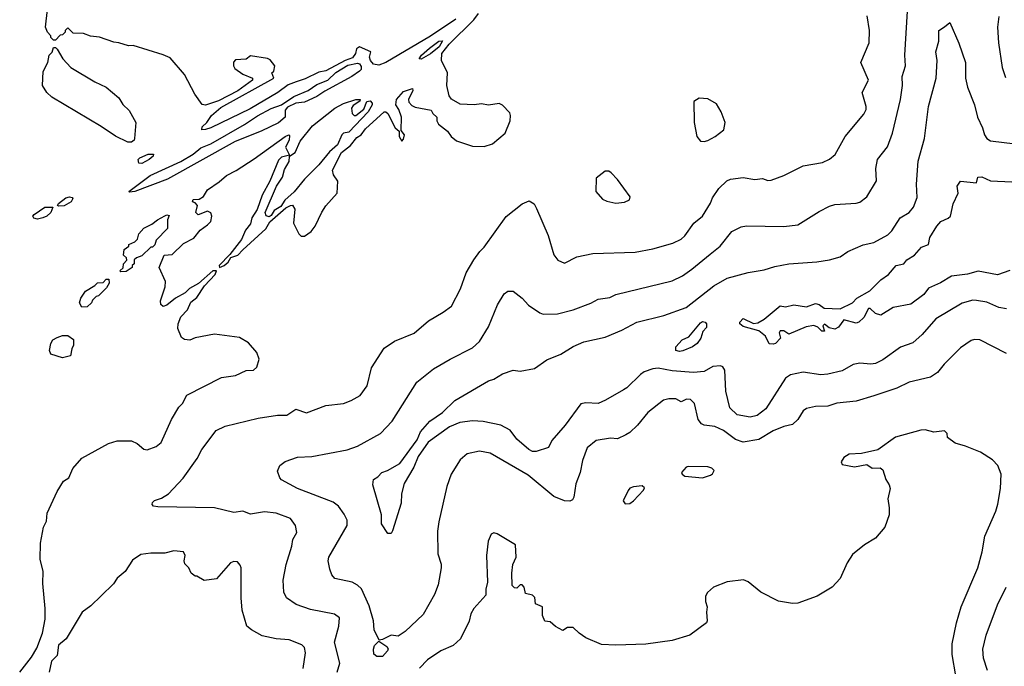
# Model space of a CAD drawing. Extents: x 1678431 to 1860718, y 384618 to 522882.
# Tile 385 of 473: x 1809253 to 1814823, y 427668 to 431326. Entities that reach past the tile are written whole.
import ezdxf

# ---------------------------------------------------------------- set-up
doc = ezdxf.new("R2010")
doc.units = 0

msp = doc.modelspace()

# ---------------------------------------------------------------- linework, layer by layer
at = {"layer": '0CON10XD'}
for points in [[(1811720.8, 431329.2), (1811576.4, 431233.6), (1811324.4, 431085), (1811285, 431069.7), (1811255, 431074.1), (1811238.5, 431095), (1811231.9, 431115), (1811240, 431145), (1811175, 431173.8), (1811158, 431162), (1811152, 431135), (1811135, 431111.2), (1811095, 431096.2), (1810985, 431036.2), (1810945, 431028.6), (1810868.7, 430991.3), (1810817.5, 430975), (1810772.5, 430957.5), (1810714, 430915), (1810557.1, 430822.9), (1810333.8, 430715), (1810305, 430704.5), (1810284.2, 430704.2), (1810285, 430720), (1810311.2, 430745), (1810339.2, 430785), (1810390.7, 430829.3), (1810690, 430995), (1810680, 431025), (1810690, 431035), (1810696.2, 431065), (1810669.3, 431099.3), (1810655, 431106.7), (1810558.3, 431121.7), (1810535, 431102.5), (1810475, 431100), (1810463, 431087), (1810462.5, 431065), (1810470.7, 431050.7), (1810515, 431017.5), (1810570, 430995), (1810570, 430985), (1810486.4, 430923.6), (1810377.7, 430867.7), (1810305, 430842.9), (1810285.9, 430845.9), (1810244, 430905), (1810186.1, 431016.1), (1810105, 431110), (1810065, 431127.5), (1809895, 431180), (1809868.3, 431178.3), (1809815, 431196.2), (1809785, 431198.8), (1809705, 431226.7), (1809653.6, 431233.6), (1809615, 431247.5), (1809555, 431250), (1809525, 431280), (1809510, 431265), (1809510, 431255), (1809495, 431240), (1809481.7, 431238.3), (1809455, 431210), (1809445, 431210), (1809430, 431225), (1809430, 431235), (1809410, 431255), (1809400, 431285), (1809410, 431385)], [(1814835, 429437.5), (1814685, 429514.4), (1814655, 429516.9), (1814635, 429510.6), (1814575, 429470.8), (1814482.2, 429377.8), (1814445, 429330), (1814405.4, 429304.6), (1814285, 429276.5), (1814215, 429241.2), (1814085, 429198.5), (1813985, 429167.8), (1813875, 429156.1), (1813825, 429140.8), (1813755, 429138.5), (1813705, 429126.7), (1813685, 429114), (1813655.3, 429064.7), (1813625, 429035.6), (1813575, 429024.6), (1813515, 429000.9), (1813435, 428950.7), (1813345, 428936.9), (1813301.5, 428951.5), (1813235, 429002.1), (1813185, 429024.6), (1813125, 429031.5), (1813109.5, 429039.5), (1813091.1, 429065), (1813070, 429155), (1813047.6, 429177.6), (1813025, 429178.7), (1812995, 429164.3), (1812965, 429180.9), (1812925, 429181.5), (1812895, 429174.4), (1812807.1, 429105), (1812747.2, 429032.8), (1812705, 428991.4), (1812682.2, 428977.8), (1812635, 428955.7), (1812595, 428958.5), (1812515, 428946.5), (1812463.1, 428905), (1812436.6, 428833.4), (1812424.4, 428765), (1812399.3, 428700.7), (1812388, 428625), (1812379.7, 428610.3), (1812365, 428602), (1812335, 428604.4), (1812275, 428628.5), (1812129, 428749), (1811915, 428873.5), (1811855, 428885.5), (1811785, 428870), (1811745, 428836), (1811694.6, 428755.4), (1811670, 428685), (1811623.6, 428486.4), (1811616.8, 428433.2), (1811618.1, 428305), (1811636.6, 428246.6), (1811637.1, 428225), (1811621.4, 428128.6), (1811600.6, 428075), (1811535, 427960.8), (1811434, 427865), (1811395, 427839.2), (1811355, 427844.5), (1811305, 427819.4), (1811285.9, 427815.9), (1811258.2, 427875), (1811254.7, 427924.7), (1811230.2, 428010.2), (1811186.5, 428106.5), (1811165, 428128.1), (1811134.6, 428144.6), (1811036.2, 428165), (1811019.2, 428185), (1811007.4, 428217.4), (1810998.2, 428265), (1811001.5, 428285), (1811105.6, 428465), (1811105.7, 428495), (1811089.2, 428529.2), (1811057.1, 428575), (1811026.5, 428596.5), (1810825, 428674.5), (1810735, 428722.5), (1810724.2, 428735), (1810712.3, 428772.3), (1810724, 428805), (1810755, 428826.7), (1810825, 428850.5), (1810905, 428854.4), (1811105, 428892.2), (1811165, 428914.4), (1811295, 428984.4), (1811359.5, 429055), (1811500, 429275), (1811595, 429351.4), (1811688.8, 429405), (1811815, 429469.2), (1811854.5, 429505.5), (1811905, 429588.8), (1811956.8, 429713.2), (1811994.4, 429775.6), (1812015, 429791.2), (1812045, 429791.2), (1812095, 429751.2), (1812130.9, 429710.9), (1812195, 429667.5), (1812215, 429660.8), (1812295, 429662.2), (1812384.6, 429685.4), (1812485, 429723.3), (1812525, 429745.6), (1812592.5, 429755), (1812625, 429771.1), (1812945, 429849.1), (1813002.9, 429877.1), (1813055.9, 429914.1), (1813159.8, 430000.2), (1813215, 430045.6), (1813282.2, 430127.8), (1813335, 430154.3), (1813365, 430160), (1813575, 430155.6), (1813655, 430165.6), (1813775, 430240.8), (1813835, 430270.8), (1813865, 430280), (1813985, 430288.6), (1814005.5, 430294.5), (1814046.1, 430323.9), (1814100.5, 430415), (1814096.7, 430485), (1814105.4, 430534.6), (1814162, 430608), (1814190.8, 430685), (1814236.5, 430875), (1814246.4, 430955), (1814244.6, 431005.4), (1814264.3, 431065), (1814261.1, 431125), (1814274.6, 431375)], [(1811049.1, 427635), (1811063.9, 427685), (1811033.4, 427805), (1811057.8, 427895), (1811062.7, 427942.7), (1811035, 427962.2), (1810898.9, 427988.9), (1810817.2, 428017.2), (1810762.5, 428055), (1810746.8, 428086.8), (1810744.4, 428155), (1810760.6, 428245), (1810792.1, 428347.9), (1810798.6, 428385), (1810820.8, 428425), (1810814.3, 428465), (1810784.5, 428504.5), (1810705, 428534.5), (1810638.7, 428541.3), (1810558.9, 428528.9), (1810515.8, 428545.8), (1810465, 428538.6), (1810355, 428565.6), (1810035, 428570), (1810010, 428575), (1810003, 428583), (1810003.8, 428595), (1810015, 428606.2), (1810055, 428618.8), (1810095, 428644.2), (1810177.4, 428732.6), (1810257.1, 428842.9), (1810284.3, 428895), (1810365, 429002), (1810415, 429027.1), (1810602.6, 429072.6), (1810711.7, 429088.3), (1810765, 429089.4), (1810815, 429123.8), (1810875, 429101.4), (1810985.8, 429144.2), (1811085, 429154.3), (1811128.9, 429171.1), (1811178.9, 429201.1), (1811219.4, 429255), (1811243, 429357), (1811315, 429467.5), (1811372.8, 429507.2), (1811485, 429552.9), (1811565, 429622.5), (1811649.1, 429670.9), (1811695, 429706.2), (1811747, 429803), (1811779.4, 429895), (1811821.4, 429968.6), (1811855.5, 430014.5), (1811879.8, 430040.2), (1812005, 430213.8), (1812095, 430284), (1812135, 430301.2), (1812163.8, 430285), (1812177.6, 430257.6), (1812242.5, 430105), (1812275, 429996.7), (1812296.7, 429965), (1812335, 429948.8), (1812405, 429984.2), (1812495, 430003.1), (1812735, 430011.5), (1812835, 430029.4), (1812948.3, 430061.7), (1812995, 430085.5), (1813016.1, 430103.9), (1813067.1, 430175), (1813116.7, 430215), (1813161.1, 430288.9), (1813171.4, 430318.6), (1813208.9, 430371.1), (1813254, 430415), (1813275, 430424.3), (1813345, 430434.3), (1813412.1, 430422.1), (1813455, 430428.6), (1813485, 430417.1), (1813505, 430418.9), (1813575, 430445.7), (1813685, 430500), (1813795, 430518.6), (1813833.6, 430536.4), (1813866.4, 430563.6), (1813922.9, 430665), (1814027.9, 430792.1), (1814042.5, 430817.5), (1814042.5, 430835), (1814018.9, 430915), (1814055.6, 430985), (1814011.8, 431085), (1814058.2, 431195), (1814060.4, 431265), (1814047.6, 431347.6)], [(1810315, 430363.8), (1810381.7, 430408.3), (1810422.7, 430445), (1810477.1, 430472.9), (1810580.3, 430539.7), (1810755, 430665.6), (1810775, 430675.3), (1810780.3, 430670.3), (1810777.9, 430645), (1810757.1, 430605), (1810779.3, 430560.7), (1810735, 430548), (1810717.4, 430532.6), (1810667.9, 430412.1), (1810625, 430333.1), (1810597.1, 430252.9), (1810566.2, 430205), (1810559.3, 430170.7), (1810531.3, 430135), (1810508.1, 430081.9), (1810442.1, 429997.9), (1810380.8, 429935), (1810384.2, 429924.2), (1810409.2, 429935), (1810432.9, 429955), (1810448.3, 429981.7), (1810486.9, 429995), (1810516.2, 430023.8), (1810645, 430143.5), (1810667.8, 430182.2), (1810758.3, 430261.7), (1810785, 430276), (1810796.2, 430276.2), (1810810, 430255), (1810802.5, 430175), (1810832.5, 430115), (1810845, 430102.5), (1810865, 430102.5), (1810901.7, 430128.3), (1810925, 430157.5), (1810962.3, 430237.7), (1810985, 430272.5), (1811050, 430345), (1811053, 430413), (1811028.3, 430448.3), (1811023.3, 430475), (1811073.1, 430575), (1811124.2, 430615), (1811160.2, 430659.8), (1811185, 430675.8), (1811210.3, 430709.7), (1811315, 430805.6), (1811325, 430805.6), (1811335, 430795.7), (1811377.1, 430715), (1811400, 430695), (1811400.5, 430665), (1811415, 430640), (1811425, 430651.2), (1811430, 430675), (1811410.3, 430700.3), (1811413.5, 430775), (1811398.1, 430818.1), (1811380.8, 430845), (1811384.2, 430875), (1811425, 430920), (1811475, 430937.5), (1811476.7, 430925), (1811452.5, 430875), (1811455, 430860), (1811470.7, 430840.7), (1811490.7, 430830.7), (1811580, 430815), (1811590, 430795), (1811612.5, 430775), (1811613.3, 430755), (1811623.3, 430735), (1811673.3, 430695), (1811693.8, 430665), (1811725, 430641.2), (1811815, 430611.2), (1811880.7, 430609.3), (1811927.5, 430625), (1812000, 430685), (1812027.5, 430755), (1812030, 430785), (1812025, 430800), (1811985, 430842.5), (1811965, 430852.5), (1811905, 430843.3), (1811865, 430850), (1811825, 430844), (1811745, 430848.8), (1811695, 430877.5), (1811682.5, 430895), (1811670, 430955), (1811673.3, 431025), (1811640, 431095), (1811641.4, 431135), (1811682.6, 431187.4), (1811821.8, 431325), (1811847.8, 431362.2)], [(1814791.4, 431345), (1814784.4, 431285), (1814789.5, 431195), (1814810.6, 431055), (1814830.3, 431000.3)], [(1814835, 429691.5), (1814792.7, 429697.3), (1814725, 429727.5), (1814665, 429738.5), (1814645, 429738.9), (1814585, 429722.2), (1814436, 429634), (1814357.8, 429545), (1814305, 429497.8), (1814235, 429473.1), (1814135, 429402.2), (1814095, 429381.5), (1814068, 429378), (1814005, 429383.6), (1813968.8, 429375), (1813905, 429340.4), (1813825, 429321.2), (1813785, 429317.5), (1813685, 429332.5), (1813613.6, 429316.4), (1813585, 429298), (1813474.4, 429125), (1813425, 429087.5), (1813385, 429077.3), (1813311, 429091), (1813269.9, 429129.9), (1813248, 429225), (1813242.8, 429342.8), (1813231.5, 429361.5), (1813217.4, 429367.4), (1813175, 429364.5), (1813125, 429336.8), (1813065, 429330.8), (1812945, 429340.7), (1812865, 429354.6), (1812835, 429351.8), (1812786.2, 429335), (1812765, 429320), (1812687.1, 429242.9), (1812668.5, 429231.5), (1812566.9, 429173.1), (1812525, 429155.6), (1812455, 429159.1), (1812427.3, 429152.7), (1812338.4, 429031.6), (1812264.4, 428945), (1812243.8, 428906.2), (1812175, 428883.5), (1812155, 428883.8), (1812133.9, 428893.9), (1812065, 428952.3), (1812027.3, 429005), (1811975, 429031.5), (1811875, 429052.7), (1811815, 429057.5), (1811742.4, 429047.6), (1811685, 429022.7), (1811564.1, 428935.9), (1811507.5, 428855), (1811482.5, 428795), (1811428.3, 428701.7), (1811413, 428643), (1811411.7, 428591.7), (1811362.5, 428435), (1811355, 428420), (1811335, 428420), (1811300, 428475), (1811300, 428525), (1811251.2, 428695), (1811253.8, 428725), (1811280, 428740), (1811302.5, 428765), (1811334, 428776), (1811404, 428816), (1811500.8, 428949.2), (1811520, 428995), (1811572.5, 429055), (1811645.8, 429105), (1811715, 429172.2), (1811905, 429282.9), (1811935, 429292.2), (1811985, 429322.2), (1812045, 429344), (1812085, 429338), (1812165, 429352.5), (1812235, 429401.1), (1812315, 429434.5), (1812385, 429477.8), (1812445, 429504.5), (1812565, 429530.5), (1812659.9, 429570.1), (1812745, 429615.4), (1812897.2, 429652.8), (1813022.8, 429697.2), (1813179.4, 429820.6), (1813255, 429864.6), (1813375, 429896.7), (1813465, 429910.5), (1813525, 429930.9), (1813605, 429944.5), (1813763.4, 429956.6), (1813835, 429967.1), (1813894.1, 429984.1), (1813938.8, 430015), (1814025, 430052.2), (1814085, 430065.6), (1814165, 430110), (1814187.3, 430132.7), (1814234.2, 430205), (1814285, 430235.7), (1814308.9, 430265), (1814329.6, 430320.4), (1814325.6, 430395), (1814335.6, 430525.6), (1814370.9, 430655), (1814394, 430835), (1814438.2, 430995), (1814442.3, 431095), (1814436.2, 431145), (1814453.1, 431205), (1814451.9, 431265), (1814485, 431285.7), (1814515, 431310), (1814565, 431193.3), (1814602.9, 431085), (1814603.6, 430996.4), (1814614.5, 430945), (1814653.8, 430843.8), (1814670.8, 430775), (1814699.5, 430715), (1814710.9, 430675), (1814725, 430654.2), (1814745, 430641.4), (1814884.5, 430624.5)], [(1811525, 431104), (1811512.5, 431105), (1811526.2, 431125), (1811571.9, 431165), (1811625, 431204.3), (1811645, 431207.5), (1811626.3, 431173.7), (1811576.6, 431133.4), (1811525, 431104)], [(1809865, 430633.8), (1809795, 430666.7), (1809715, 430722), (1809435, 430888.8), (1809406.7, 430915), (1809382, 430955), (1809386.4, 431033.6), (1809412.5, 431085), (1809420, 431125), (1809437, 431143), (1809445, 431170), (1809455, 431170), (1809465, 431160), (1809497.5, 431105), (1809542.5, 431055), (1809677.5, 430975), (1809742.5, 430945), (1809813.8, 430885), (1809837, 430847), (1809872.3, 430812.3), (1809911.2, 430745), (1809902.5, 430655), (1809900, 430645), (1809885, 430634), (1809865, 430633.8)], [(1809875, 430350), (1809871.2, 430355), (1809992.2, 430445), (1810165.6, 430524.4), (1810235.2, 430564.8), (1810278, 430602), (1810335.2, 430624.8), (1810525, 430733.6), (1810597.9, 430782.1), (1810675, 430824.1), (1810735, 430845.4), (1810805, 430891.1), (1810885, 430925.5), (1810935, 430960.6), (1810995.5, 430984.5), (1811042.2, 431027.8), (1811110, 431070), (1811165, 431080.8), (1811175, 431077.5), (1811185, 431062.5), (1811184.2, 431045), (1811175.8, 431035), (1811131.4, 431005), (1810978.6, 430921.4), (1810935, 430891.4), (1810865, 430860), (1810815, 430853.7), (1810768.9, 430831.1), (1810754.7, 430815), (1810754.2, 430775), (1810716.5, 430743.5), (1810620, 430695), (1810472.9, 430637.1), (1810088.9, 430425), (1809905, 430354.6), (1809875, 430350)], [(1810665, 430211.9), (1810646.7, 430216.7), (1810642.7, 430235), (1810705.6, 430384.4), (1810740.5, 430435), (1810751.2, 430478.8), (1810778.3, 430525), (1810780, 430555), (1810812.1, 430575), (1810840.8, 430639.2), (1810910, 430725), (1811036.2, 430825), (1811085, 430853.1), (1811155, 430875.6), (1811180, 430875), (1811176.7, 430865), (1811139.8, 430840.2), (1811130, 430825), (1811134.4, 430795), (1811145, 430784.3), (1811155, 430784.2), (1811199.8, 430820.2), (1811217, 430863), (1811235, 430867.5), (1811246.7, 430855), (1811246.7, 430845), (1811223.8, 430805), (1811115, 430689.2), (1811085, 430684.4), (1811075, 430675.6), (1811051.3, 430618.7), (1811005, 430578.6), (1810944.7, 430505.3), (1810863.8, 430425), (1810806.8, 430353.2), (1810752.5, 430305), (1810729.6, 430270.4), (1810692.5, 430247.5), (1810675, 430218), (1810665, 430211.9)], [(1813125, 430636.7), (1813145, 430643.8), (1813186.7, 430665), (1813237, 430703), (1813243.3, 430745), (1813221.2, 430805), (1813195, 430850), (1813145, 430878.8), (1813097, 430883), (1813067, 430863), (1813068.8, 430745), (1813083.3, 430665), (1813105, 430640), (1813125, 430636.7)], [(1809945, 430512.2), (1809926.7, 430515), (1809923.8, 430535), (1809932.5, 430545), (1809980, 430565), (1810010, 430565), (1810007.5, 430555), (1809986, 430535), (1809945, 430512.2)], [(1812625, 430288.8), (1812675, 430293.8), (1812703, 430307), (1812707.5, 430325), (1812635, 430422.5), (1812599.3, 430459.3), (1812585, 430470), (1812565, 430470), (1812515, 430430), (1812512.5, 430355), (1812550.5, 430310.5), (1812575, 430298.8), (1812625, 430288.8)], [(1814855, 429908.2), (1814785, 429882.9), (1814675, 429903.6), (1814615, 429886.7), (1814523.7, 429876.3), (1814462.7, 429837.3), (1814395, 429807.5), (1814368.4, 429771.6), (1814295, 429717.2), (1814195, 429697.7), (1814125, 429654.6), (1814093.5, 429663.5), (1814065, 429692.5), (1814055, 429692), (1814027.9, 429642.1), (1814000, 429615), (1813985, 429610), (1813915, 429627.8), (1813885, 429587.5), (1813865, 429575.8), (1813833.2, 429583.2), (1813805, 429604), (1813796, 429595), (1813805, 429563.3), (1813790, 429565), (1813767.7, 429587.7), (1813745, 429596.6), (1813701.9, 429588.1), (1813605, 429547.5), (1813575, 429566), (1813555, 429566.2), (1813548.8, 429555), (1813557.5, 429525), (1813528, 429495), (1813515, 429490.6), (1813493.3, 429493.3), (1813471.2, 429535), (1813435, 429566.7), (1813345, 429591.2), (1813327.5, 429605), (1813327.5, 429615), (1813345, 429636.2), (1813405, 429606.7), (1813429.5, 429610.5), (1813465, 429632), (1813555, 429708), (1813585, 429701.1), (1813632.7, 429712.7), (1813705, 429702.5), (1813755, 429721.4), (1813776.2, 429715), (1813803.9, 429693.9), (1813895, 429690.5), (1813965, 429724.2), (1813989.1, 429750.9), (1814061.7, 429791.7), (1814124.7, 429855.3), (1814167.1, 429885), (1814212, 429935), (1814255, 429944.4), (1814272.3, 429967.7), (1814315, 429994.4), (1814355, 430038.6), (1814395, 430053.8), (1814401.9, 430095), (1814440.8, 430159.2), (1814464.7, 430185.3), (1814505, 430202.7), (1814519.1, 430215), (1814532.9, 430285), (1814561.4, 430345), (1814556, 430385), (1814575, 430413.8), (1814665, 430403.1), (1814673.3, 430435), (1814695, 430438.2), (1814745, 430414.4), (1814865, 430410)], [(1809253.3, 427635), (1809320.7, 427719.3), (1809349.5, 427770.5), (1809382, 427855), (1809397.5, 427935), (1809397.5, 427995), (1809384.2, 428135.8), (1809385.7, 428204.3), (1809369.2, 428275), (1809371.4, 428365), (1809387.5, 428455), (1809405, 428490), (1809409.4, 428535), (1809465, 428656.7), (1809502, 428715), (1809531.2, 428735), (1809553.4, 428786.6), (1809605, 428846.2), (1809755, 428928.8), (1809805, 428943.8), (1809885, 428943.3), (1809918.3, 428928.3), (1809955, 428896.7), (1809975, 428892), (1810025, 428912), (1810054, 428935), (1810112, 429065), (1810154, 429135), (1810174.1, 429155.9), (1810198, 429202), (1810395, 429301.4), (1810475, 429312.5), (1810535, 429342), (1810575, 429344), (1810595, 429361.2), (1810608, 429405), (1810594.2, 429444.2), (1810547.9, 429497.9), (1810497.6, 429527.6), (1810355, 429547.5), (1810245, 429526.2), (1810215, 429513.3), (1810186.2, 429516.2), (1810169.3, 429529.3), (1810148.8, 429578.8), (1810150, 429605), (1810165.4, 429645), (1810202.7, 429685), (1810221.9, 429728.1), (1810255, 429754.5), (1810298.8, 429821.2), (1810360, 429885), (1810365.9, 429905.9), (1810346.7, 429905), (1810265.4, 429834.6), (1810214.6, 429805.4), (1810189.8, 429780.2), (1810135, 429750), (1810085, 429711.2), (1810065, 429703.8), (1810052.5, 429715), (1810050, 429735), (1810076.7, 429815), (1810077.5, 429845), (1810042.5, 429925), (1810070, 429995), (1810115, 429997.5), (1810179.5, 430060.5), (1810238.8, 430091.2), (1810274.3, 430135.7), (1810316.2, 430165), (1810334, 430185), (1810340, 430215), (1810333.9, 430233.9), (1810315, 430243.3), (1810263, 430223), (1810250, 430235), (1810260, 430275), (1810245, 430290), (1810230, 430295), (1810235, 430310), (1810269.3, 430310.7), (1810293.9, 430326.1), (1810315, 430363.8)], [(1809472.3, 430272.3), (1809467.5, 430275), (1809473, 430287), (1809515, 430318.1), (1809535, 430324), (1809550, 430320), (1809553.8, 430315), (1809544.4, 430295), (1809505, 430272.4), (1809472.3, 430272.3)], [(1809355, 430198.5), (1809333.5, 430203.5), (1809327.5, 430215), (1809334.3, 430225), (1809395, 430266.1), (1809440, 430265), (1809428.8, 430235), (1809407.3, 430215), (1809385, 430204.8), (1809355, 430198.5)], [(1809825, 429900), (1809820, 429905), (1809838.3, 429921.7), (1809840, 429945), (1809860, 429965), (1809858.3, 429978.3), (1809840, 429995), (1809843.6, 430026.4), (1809870, 430045), (1809870, 430055), (1809905, 430070), (1809920, 430085), (1809926.7, 430115), (1809955, 430146.2), (1810001.2, 430168.8), (1810032.5, 430195), (1810075, 430217.5), (1810085, 430222.5), (1810098.3, 430218.3), (1810090, 430195), (1810090, 430145), (1810025, 430080), (1810017, 430053), (1810005, 430040), (1809995, 430040), (1809945, 429990), (1809915, 429980), (1809901.7, 429968.3), (1809900, 429945), (1809890, 429935), (1809890, 429925), (1809855, 429902.5), (1809825, 429900)], [(1809605, 429700), (1809592.5, 429725), (1809598.3, 429751.7), (1809625, 429790), (1809678.3, 429821.7), (1809693, 429837), (1809725, 429840), (1809741.7, 429858.3), (1809758.3, 429858.3), (1809760, 429835), (1809745, 429810), (1809700, 429765), (1809685, 429760), (1809665, 429740), (1809660, 429725), (1809635, 429702.5), (1809605, 429700)], [(1812985, 429450), (1812965, 429454.5), (1812964.4, 429475.6), (1813001.2, 429515), (1813038.3, 429531.7), (1813105, 429611.4), (1813115, 429618.1), (1813130, 429615), (1813137.5, 429605), (1813138.8, 429585), (1813117.9, 429562.1), (1813105.6, 429525), (1813085, 429494.4), (1813058.8, 429475), (1813005, 429453.6), (1812985, 429450)], [(1809495, 429412.5), (1809430, 429435), (1809422.5, 429455), (1809430, 429495), (1809440, 429515), (1809465, 429527.5), (1809495, 429540), (1809525, 429540), (1809557, 429517), (1809557.5, 429485), (1809547.5, 429465), (1809540, 429425), (1809495, 429412.5)], [(1814549.1, 427615), (1814528.8, 427735), (1814527.3, 427795), (1814552.2, 427915), (1814578.9, 428005), (1814672.5, 428225), (1814698.5, 428315), (1814713.3, 428405), (1814774.4, 428545), (1814785.6, 428585), (1814801.9, 428675), (1814806, 428755), (1814786.2, 428805), (1814755.6, 428835.6), (1814689.1, 428879.1), (1814604.1, 428914.1), (1814545, 428930), (1814501.7, 428961.7), (1814500, 428985), (1814485, 429000), (1814425, 428992.5), (1814376.1, 429006.1), (1814350, 429005), (1814207.5, 428965), (1814107, 428893), (1814015, 428872.5), (1813945, 428867.5), (1813915, 428850), (1813900, 428825), (1813905, 428810), (1813975, 428797.5), (1814045, 428810), (1814075, 428790), (1814121.7, 428791.7), (1814135, 428780), (1814152.5, 428725), (1814172.5, 428695), (1814176.7, 428675), (1814163.3, 428615), (1814172.5, 428565), (1814172.5, 428525), (1814147.5, 428455), (1814095, 428392.5), (1814032.5, 428355), (1813965, 428301.2), (1813933.3, 428253.3), (1813893.8, 428165), (1813848.8, 428115), (1813765, 428064.3), (1813655, 428025.7), (1813625, 428024.3), (1813545, 428035.8), (1813445, 428088), (1813375, 428146.7), (1813347.7, 428157.7), (1813256.1, 428146.1), (1813177.5, 428115), (1813144.1, 428085.9), (1813133.3, 428065), (1813132.5, 428035), (1813142.5, 428005), (1813137.5, 427975), (1813142.5, 427925), (1813137.5, 427915), (1813045, 427843.8), (1812945, 427813.8), (1812795, 427793.1), (1812625, 427787.1), (1812545, 427791.2), (1812455, 427828.8), (1812417.5, 427855), (1812385, 427887.5), (1812353, 427887), (1812325, 427870), (1812285, 427892.5), (1812255, 427920), (1812223.6, 427923.6), (1812210, 427955), (1812210, 428005), (1812171.7, 428021.7), (1812167, 428057), (1812155, 428070), (1812115, 428080), (1812107.5, 428115), (1812095, 428130), (1812085, 428130), (1812065, 428110), (1812051.7, 428111.7), (1812040, 428125), (1812037.5, 428195), (1812043.3, 428245), (1812062.5, 428285), (1812057.5, 428355), (1811955, 428417.5), (1811935, 428422.5), (1811920, 428415), (1811903.9, 428376.1), (1811894.2, 428295), (1811900, 428145), (1811890, 428105), (1811889.3, 428070.7), (1811822, 427995), (1811805.7, 427964.3), (1811795.6, 427924.4), (1811746.6, 427823.4), (1811704.5, 427785.5), (1811635, 427755.6), (1811560, 427705), (1811515, 427657.5)], [(1813115, 428733.8), (1813160.7, 428749.3), (1813173, 428757), (1813182.5, 428775), (1813168.3, 428788.3), (1813146.1, 428796.1), (1813035, 428798.8), (1813022.5, 428795), (1812997.5, 428765), (1813000, 428755), (1813015, 428743.3), (1813115, 428733.8)], [(1812677.5, 428587.5), (1812705, 428590), (1812725, 428603.8), (1812782.5, 428665), (1812787, 428677), (1812775, 428690), (1812725, 428684), (1812705, 428676), (1812695, 428663.3), (1812667.5, 428605), (1812677.5, 428587.5)], [(1810856.7, 427655), (1810870, 427745), (1810864.4, 427774.4), (1810849.3, 427789.3), (1810777.1, 427817.1), (1810705, 427823.3), (1810625, 427840.6), (1810563.8, 427873.8), (1810538.6, 427895), (1810511.9, 427985), (1810505.7, 428055), (1810505.8, 428225), (1810501.2, 428241.2), (1810485, 428258.8), (1810465, 428262), (1810445, 428254.2), (1810366.4, 428163.6), (1810297, 428153), (1810255, 428177.5), (1810245, 428177.5), (1810222.5, 428195), (1810210, 428225), (1810187.5, 428247.5), (1810183.3, 428265), (1810190, 428295), (1810180, 428315), (1810125, 428321.2), (1810075, 428307.5), (1809995, 428308.6), (1809939.5, 428300.5), (1809892.3, 428267.7), (1809850, 428205), (1809804.1, 428165.9), (1809783.3, 428135), (1809715, 428066.7), (1809655, 428010), (1809606.7, 427975), (1809515.8, 427824.2), (1809472.3, 427787.7), (1809465, 427730), (1809433, 427697), (1809420, 427635)], [(1814727.1, 427645), (1814704.6, 427715), (1814700.9, 427765), (1814720.9, 427845), (1814784.1, 428015.9), (1814833.8, 428115)], [(1811273, 427723), (1811257.3, 427737.3), (1811254.5, 427765), (1811260.6, 427785), (1811285, 427810), (1811330.2, 427780.2), (1811337.6, 427767.6), (1811334.3, 427755), (1811305, 427724.2), (1811273, 427723)]]:
    msp.add_lwpolyline(points, dxfattribs=at)

doc.saveas('drawing.dxf')
